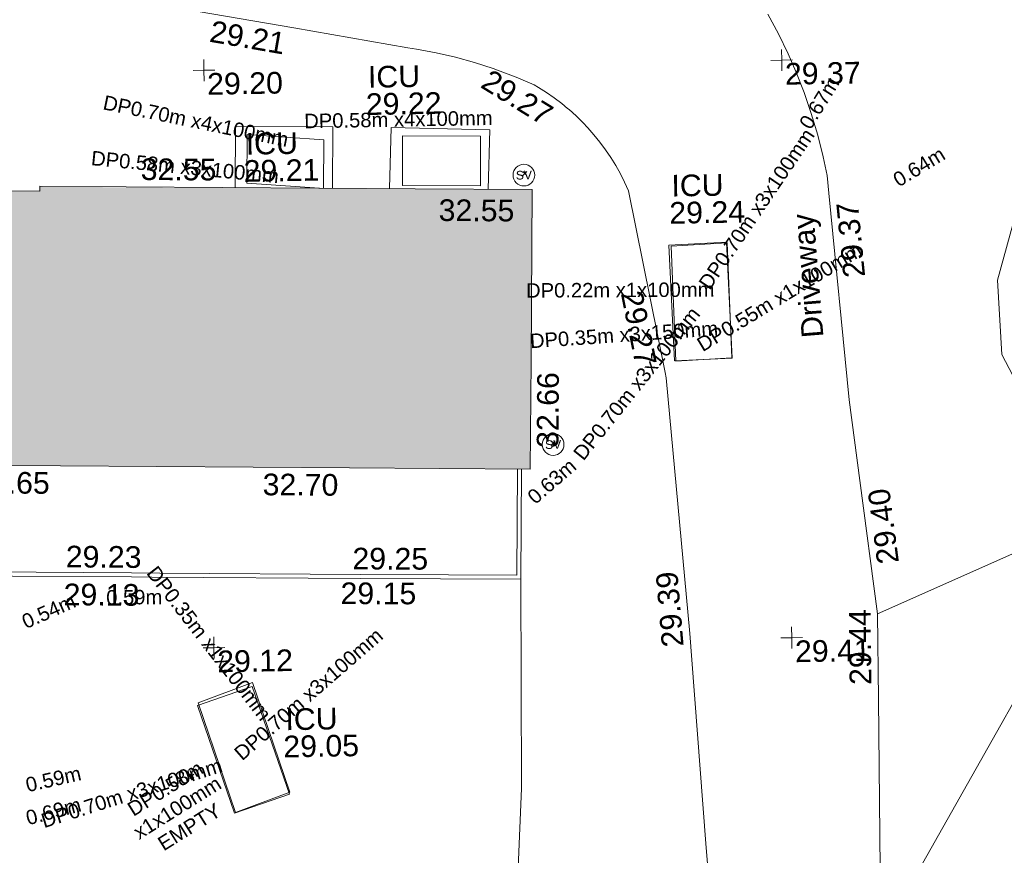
# Model space of a CAD drawing. Header units: millimetres. Extents: x -290717 to 520720, y -103372 to 287762.
# Tile 282 of 375: x 40926 to 57964, y 211790 to 226257. Entities that reach past the tile are written whole.
import ezdxf

# ---------------------------------------------------------------- set-up
doc = ezdxf.new("R2010")
doc.units = ezdxf.units.MM
doc.linetypes.add('IMPORT-UG_ELEC_QLB2 _2_', pattern=[2500, 1500, -300.0000000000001, 0, -50, 150, -300.0000000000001, 0, -200])
doc.linetypes.add('IMPORT-UG_ELEC_STREET LIGHTING_QLB2 _2_', pattern=[2700, 1500, -300.0000000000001, 0, -250, 150, -300.0000000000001, 0, -200])
for name, color, linetype, lineweight, true_color in [('00_TOPO_SERV_STOP_VALVE', 7, 'Continuous', 9, 0x666666), ('00_UAV_BUILDING_CANOPY', 7, 'Continuous', 9, 0xff7fff), ('00_UAV_FENCE', 7, 'Continuous', 9, 0x264c2f), ('00_UAV_KERB_BOTTOM', 1, 'Continuous', 9, 0xff0000), ('00_UAV_KERB_TOP', 7, 'Continuous', 9, 0xa500a5), ('00_UAV_LEVEL_SPOT', 7, 'Continuous', 9, 0x666666), ('00_UAV_SERV_IC', 5, 'Continuous', 9, 0x0000ff), ('01_DTM_CONTOUR_MNR', 7, 'Continuous', 9, 0xa5a552), ('12333-PUM-2D-U-0001-C01 - Rev2_REVIT IMPORT_dwg', 7, 'Continuous', 9, 0x767676), ('A_RHA_Line', 7, 'Continuous', 9, 0x00a600), ('PUM-ELECTRIC-MH', 1, 'Continuous', 9, 0xff0000), ('PUM-ELECTRIC-QLB2', 1, 'IMPORT-UG_ELEC_QLB2 _2_', 9, 0xff0000)]:
    doc.layers.add(name, color=color, linetype=linetype, lineweight=lineweight, true_color=true_color)
for name, color, linetype, lineweight in [('00_UAV_DRIVE_WAY', 7, 'Continuous', 9), ('A_RHA_Detail', 7, 'Continuous', 9), ('GEN-TEXT', 7, 'Continuous', 9)]:
    doc.layers.add(name, color=color, linetype=linetype, lineweight=lineweight)
doc.styles.add('Arial_1', font='arial.ttf', dxfattribs={"height": 250})
doc.styles.add('Swis721 Lt BT', font='swissl.ttf', dxfattribs={"height": 399.9999999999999})
doc.styles.add('Swis721 Lt BT_2', font='swissl.ttf', dxfattribs={"height": 375})

# ---------------------------------------------------------------- blocks, each defined once
blk = doc.blocks.new('12333-PUM-2D-U-0001-C01 - Rev2_REVIT IMPORT_dwg_MSL_Sluice_Valve_SYM-2077246-Site Location Plan Existing')
at = {"layer": '00_TOPO_SERV_STOP_VALVE', "color": 254, "true_color": 0xcccccc}
blk.add_circle((0, 0), 500.0000000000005, dxfattribs=at)
at = {"layer": '00_TOPO_SERV_STOP_VALVE', "insert": (0, 198.9876086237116), "char_height": 399.9999999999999, "width": 785.1100955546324, "attachment_point": 2, "line_spacing_factor": 1.005061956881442, "style": 'Swis721 Lt BT'}
blk.add_mtext('SV', dxfattribs=at)
blk = doc.blocks.new('12333-PUM-2D-U-0001-C01 - Rev2_REVIT IMPORT_dwg_UAV-2077255-Site Location Plan Existing')
at = {"layer": '00_UAV_LEVEL_SPOT', "color": 254, "true_color": 0xcccccc, "flags": 128}
for points in [[(500.0000000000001, 0), (0, 0), (0, 500.0000000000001)], [(0, -500.0000000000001), (0, 0), (-500.0000000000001, 0)]]:
    blk.add_lwpolyline(points, dxfattribs=at)
blk = doc.blocks.new('12333-PUM-2D-U-0001-C01 - Rev2_REVIT IMPORT_dwg_MGS62954_T2_Galway_ITM_3d_Rev1-2077680-Site Location Plan Existing')
at = {"layer": '00_UAV_DRIVE_WAY', "color": 254, "true_color": 0xcccccc, "flags": 128}
for points in [[(533959773.4454509, 725780801.78975), (533959950.872301, 725780456.8615865), (533960113.6994253, 725780104.8061182), (533960241.4415001, 725779797.8055001), (533960376.4153413, 725779434.1603608), (533960496.0429099, 725779065.1820824), (533960600.1143377, 725778691.5179778), (533960688.4470487, 725778313.8235812), (533960751.4414999, 725777987.8054999), (533960776.326701, 725777681.7805288), (533961067.4415001, 725774101.8055001), (533961227.3767204, 725772702.8492581), (533961491.9815001, 725770388.3465)], [(533958572.1762393, 725764655.6803505), (533958450.9815, 725766463.3464999), (533958263.9353285, 725769644.005468), (533958236.9815001, 725770102.3465002), (533957907.9815001, 725774538.3465), (533957891.4944401, 725774628.1267971), (533957311.4415, 725777786.8055), (533957246.3388451, 725777936.4280205), (533957175.0277551, 725778083.1930803), (533957097.6333345, 725778226.8432037), (533957014.2913591, 725778367.1263796), (533956925.1480389, 725778503.7965037), (533956830.3597618, 725778636.6138101), (533956730.0928186, 725778765.345292), (533956624.5231116, 725778889.7651107), (533956539.4415, 725778982.8054999), (533956424.9327384, 725779099.0509206), (533956305.6565673, 725779210.3992449), (533956282.4023709, 725779230.3524779), (533956181.8222377, 725779316.6551303), (533956053.6469973, 725779417.6321675), (533955921.355709, 725779513.1532091), (533955785.1804564, 725779603.0506779), (533955712.4414999, 725779647.8055), (533955400.0552436, 725779788.100402), (533955082.0680622, 725779915.1908628), (533955007.4415, 725779942.8054999), (533954683.3203305, 725780053.319301), (533954354.8556328, 725780150.1633766), (533954022.6236452, 725780233.1678298), (533953687.2072158, 725780302.187042), (533953534.4415, 725780328.8055), (533951567.1962237, 725780704.8217838), (533948501.4414999, 725781290.8055001)], [(533955330.7525, 725771096.3405), (533955276.7525, 725767471.3405001), (533955195.3712907, 725766100.7662112), (533954899.1599913, 725761112.1503652), (533954822.7525, 725759825.3405), (533954589.3468003, 725756125.8921217), (533954274.8053633, 725751140.4534205), (533954261.3237748, 725750926.7720876)]]:
    blk.add_lwpolyline(points, dxfattribs=at)
at = {"layer": '00_UAV_FENCE', "color": 254, "true_color": 0xcccccc, "flags": 128}
blk.add_lwpolyline([(533961436.1583527, 725758918.7373912), (533961376.9815001, 725761990.3465), (533961415.5717602, 725763910.6943082), (533961456.9815, 725765971.3465002), (533961480.2545977, 725768908.4114053), (533961491.9815001, 725770388.3465), (533964616.9815001, 725771712.3465002)], dxfattribs=at)
at = {"layer": '00_UAV_KERB_BOTTOM', "color": 254, "true_color": 0xcccccc, "flags": 128}
blk.add_lwpolyline([(533925973.4891821, 725773743.3761859), (533925950.474, 725771746.5789999), (533928951.995609, 725771664.1906244), (533929666.474, 725771644.5790001), (533933741.4739999, 725771581.579), (533933951.1305997, 725771577.0381701), (533936973.474, 725771511.579), (533938948.5476524, 725771464.7056233), (533940681.474, 725771423.579), (533943946.6291924, 725771360.5039533), (533944472.7525, 725771350.3405001), (533948593.7525001, 725771251.3405), (533948943.2946522, 725771242.590899), (533952548.7525, 725771152.3405002), (533953941.8408006, 725771124.298464), (533955330.7525, 725771096.3405), (533955376.4724351, 725773001.0502455)], dxfattribs=at)
at = {"layer": '00_UAV_KERB_TOP', "color": 254, "true_color": 0xcccccc, "flags": 128}
blk.add_lwpolyline([(533926043.4743261, 725773741.6838821), (533926021.2633807, 725771814.662277), (533929092.5538893, 725771730.3588239), (533929667.9754422, 725771714.5641525), (533933742.7729188, 725771651.5672835), (533934091.6925493, 725771644.0102371), (533936975.0622712, 725771581.5610167), (533939089.0618308, 725771531.3905848), (533940682.9804007, 725771493.5629597), (533944087.2160826, 725771427.8012081), (533944474.2690719, 725771420.3242633), (533948595.4689052, 725771321.3194625), (533949083.8657769, 725771309.0941048), (533952550.3327277, 725771222.3228714), (533954082.4073104, 725771191.4831241), (533955262.4459352, 725771167.729651), (533955306.4928899, 725773002.742414)], dxfattribs=at)
at = {"layer": '00_UAV_SERV_IC', "color": 254, "true_color": 0xcccccc, "flags": 128}
for points in [[(533950507.6651013, 725777959.9067687), (533950529.6204351, 725779016.2719756), (533952213.620435, 725778981.2719756), (533952191.5462639, 725777919.1890008)], [(533953176.9961631, 725777895.3599321), (533953220.4415001, 725778954.8055), (533954927.4415001, 725778884.8055001), (533954885.1728664, 725777854.0546764)]]:
    blk.add_lwpolyline(points, dxfattribs=at)
for points in [[(533958053.7525, 725774825.3405001), (533957990.7525001, 725776833.3405001), (533958989.2616755, 725776864.6682281), (533959052.2616753, 725774856.668228)], [(533950307.7525, 725767131.3405), (533949695.7525, 725769004.3405), (533950648.6370277, 725769315.6941204), (533951260.6370278, 725767442.6941203)]]:
    blk.add_lwpolyline(points, close=True, dxfattribs=at)
at = {"layer": '01_DTM_CONTOUR_MNR', "color": 254, "true_color": 0xcccccc, "flags": 128}
for points in [[(533954569.5238096, 725755862.7803379), (533955098.1968843, 725758175.460636), (533955134.6282374, 725758486.2752365), (533955083.2847178, 725759356.0875081), (533954906.8482813, 725759992.840527), (533954762.4953527, 725760691.6793579), (533954990.0965639, 725760823.49652), (533955895.8100893, 725760897.1165653), (533957311.1886017, 725762028.2725883), (533958056.4941707, 725763519.7692266), (533958570.0000001, 725764740), (533960790.510334, 725765147.136338), (533961450.0000001, 725765220.0000002), (533961907.2168579, 725765663.8897336), (533962193.6943605, 725766049.054235), (533965196.9243012, 725771161.356302)], [(533964760.0000001, 725772760), (533963722.7737356, 725774839.0812399), (533963666.5736473, 725776128.50023), (533964017.9697891, 725777315.6981568)]]:
    blk.add_lwpolyline(points, dxfattribs=at)
at = {"xscale": 0.375, "yscale": 0.375, "zscale": 0.375}
for name, p in [('12333-PUM-2D-U-0001-C01 - Rev2_REVIT IMPORT_dwg_UAV-2077255-Site Location Plan Existing', (533950000.0000001, 725780000)), ('12333-PUM-2D-U-0001-C01 - Rev2_REVIT IMPORT_dwg_UAV-2077255-Site Location Plan Existing', (533960000.0000001, 725780000)), ('12333-PUM-2D-U-0001-C01 - Rev2_REVIT IMPORT_dwg_MSL_Sluice_Valve_SYM-2077246-Site Location Plan Existing', (533955505.4415, 725778088.8055)), ('12333-PUM-2D-U-0001-C01 - Rev2_REVIT IMPORT_dwg_MSL_Sluice_Valve_SYM-2077246-Site Location Plan Existing', (533955929.4415, 725773415.8055001)), ('12333-PUM-2D-U-0001-C01 - Rev2_REVIT IMPORT_dwg_UAV-2077255-Site Location Plan Existing', (533950000.0000001, 725770000.0000001)), ('12333-PUM-2D-U-0001-C01 - Rev2_REVIT IMPORT_dwg_UAV-2077255-Site Location Plan Existing', (533960000.0000001, 725770000.0000001))]:
    blk.add_blockref(name, p, dxfattribs=at)
at = {"layer": '00_UAV_BUILDING_CANOPY', "color": 251, "true_color": 0x666666, "char_height": 375, "width": 1495.902363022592, "attachment_point": 1, "line_spacing_factor": 1.005061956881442, "style": 'Swis721 Lt BT_2'}
for s, insert, rotation in [('32.55', (533948881.8186161, 725778494.5955763), 358.6148062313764), ('32.55', (533954023.8016968, 725777695.5731893), 358.6148062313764), ('32.66', (533955644.9108062, 725773363.9697345), 88.61480622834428), ('32.65', (533945902.598413, 725773120.701304), 358.6148062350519), ('32.70', (533950896.081432, 725773000.4636874), 358.6148062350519)]:
    blk.add_mtext(s, dxfattribs=dict(at, insert=insert, rotation=rotation))
at = {"layer": '00_UAV_DRIVE_WAY', "color": 251, "true_color": 0x666666, "char_height": 375, "attachment_point": 1, "line_spacing_factor": 1.005061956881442, "style": 'Swis721 Lt BT_2'}
for s, insert, width, rotation in [('29.21', (533950160.1935015, 725780862.8881948), 1495.902363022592, 349.1790884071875), ('29.27', (533954964.5804455, 725779947.1242582), 1495.902363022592, 327.29520283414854), ('29.37', (533961006.1285889, 725776199.3475611), 1495.902363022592, 94.6489233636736), ('Driveway', (533960265.8072515, 725775172.3669817), 2436.183848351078, 93.61791384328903), ('29.27', (533957514.1540573, 725776080.032664), 1495.902363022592, 280.4057366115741), ('29.40', (533961505.6257358, 725771227.7078593), 1495.902363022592, 96.52200534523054), ('29.39', (533957753.077503, 725769860.2845627), 1495.902363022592, 93.83931357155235)]:
    blk.add_mtext(s, dxfattribs=dict(at, insert=insert, width=width, rotation=rotation))
at = {"layer": '00_UAV_FENCE', "color": 251, "true_color": 0x666666, "insert": (533960987.021457, 725769162.3275988), "char_height": 375, "width": 1495.902363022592, "attachment_point": 1, "rotation": 89.54600173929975, "line_spacing_factor": 1.005061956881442, "style": 'Swis721 Lt BT_2'}
blk.add_mtext('29.44', dxfattribs=at)
at = {"layer": '00_UAV_KERB_BOTTOM', "color": 251, "true_color": 0x666666, "char_height": 375, "width": 1495.902363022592, "attachment_point": 1, "line_spacing_factor": 1.005061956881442, "style": 'Swis721 Lt BT_2'}
for s, insert, rotation in [('29.13', (533947419.9661061, 725771156.8460398), 358.5660940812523), ('29.15', (533952209.7684779, 725771092.5371661), 358.8468258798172)]:
    blk.add_mtext(s, dxfattribs=dict(at, insert=insert, rotation=rotation))
at = {"layer": '00_UAV_KERB_TOP', "color": 251, "true_color": 0x666666, "char_height": 375, "width": 1495.902363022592, "attachment_point": 1, "line_spacing_factor": 1.005061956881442, "style": 'Swis721 Lt BT_2'}
for s, insert, rotation in [('29.23', (533947468.144823, 725771811.4649945), 358.56609408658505), ('29.25', (533952426.2126679, 725771689.2137547), 358.8468258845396)]:
    blk.add_mtext(s, dxfattribs=dict(at, insert=insert, rotation=rotation))
at = {"layer": '00_UAV_LEVEL_SPOT', "char_height": 375, "width": 1495.902363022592, "attachment_point": 1, "line_spacing_factor": 1.005061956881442, "style": 'Swis721 Lt BT_2'}
for s, insert in [('29.20', (533950051.8765643, 725779949.1441548)), ('29.37', (533960051.8765643, 725779949.1441548)), ('29.12', (533950051.8765643, 725769949.1441547)), ('29.41', (533960051.8765643, 725769949.1441547))]:
    blk.add_mtext(s, dxfattribs=dict(at, insert=insert))
at = {"layer": '00_UAV_SERV_IC', "color": 251, "true_color": 0x666666, "char_height": 375, "attachment_point": 1, "line_spacing_factor": 1.005061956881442, "style": 'Swis721 Lt BT_2'}
for s, insert, width in [('ICU', (533952836.0977921, 725780021.0203906), 1021.012723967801), ('29.22', (533952791.2696416, 725779550.6413897), 1495.902363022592), ('ICU', (533950701.9553193, 725778900.3501855), 1021.012723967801), ('29.21', (533950657.1271687, 725778429.9711846), 1495.902363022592), ('ICU', (533958054.1215312, 725778047.0195984), 1021.012723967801), ('29.24', (533958009.2933807, 725777576.6405976), 1495.902363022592), ('ICU', (533951214.679415, 725768925.8734722), 1021.012723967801), ('29.05', (533951169.8512645, 725768455.4944713), 1495.902363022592)]:
    blk.add_mtext(s, dxfattribs=dict(at, insert=insert, width=width))
blk = doc.blocks.new('12333-PUM-2D-U-0001-C01 - Rev2_REVIT IMPORT_dwg-1620468-Site Location Plan Existing')
at = {"layer": 'GEN-TEXT', "color": 253, "true_color": 0xaaaaaa}
for p, q in [((314407.9948138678, 162225.2884822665), (314478.7054919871, 162295.9991603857)), ((314478.7054919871, 162225.2884822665), (314407.9948138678, 162295.9991603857)), ((314817.9948137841, 157553.288482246), (314888.7054919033, 157623.9991603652)), ((314888.7054919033, 157553.288482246), (314817.9948137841, 157623.9991603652)), ((308462.9948138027, 151892.2884822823), (308533.7054919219, 151962.9991604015)), ((308533.7054919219, 151892.2884822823), (308462.9948138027, 151962.9991604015))]:
    blk.add_line(p, q, dxfattribs=at)
at = {"layer": 'PUM-ELECTRIC-MH', "color": 21, "true_color": 0xffaaaa, "flags": 128}
blk.add_lwpolyline([(310952.4652899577, 162068.6880108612), (310976.3501528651, 162907.6438213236), (309652.3501528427, 163020.6438213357), (309628.350152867, 162177.6438212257), (310886.1869466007, 162070.290681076)], dxfattribs=at)
for points in [[(312337.3501528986, 162949.6438213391), (312320.3501529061, 162091.6438213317), (313671.3501529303, 162063.6438212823), (313688.3501528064, 162921.6438211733)], [(316953.3501529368, 160956.6438213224), (317923.3501529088, 161001.6438213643), (317967.3501529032, 159009.6438212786), (316997.3501529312, 158964.6438211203)], [(308629.3501529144, 153197.6438213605), (309578.3501529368, 153533.6438213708), (310189.3501528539, 151625.6438213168), (309240.3501528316, 151289.6438211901)]]:
    blk.add_lwpolyline(points, close=True, dxfattribs=at)
blk.add_blockref('12333-PUM-2D-U-0001-C01 - Rev2_REVIT IMPORT_dwg_MGS62954_T2_Galway_ITM_3d_Rev1-2077680-Site Location Plan Existing', (-533641079.6498471, -725615854.3561786))
at = {"layer": 'PUM-ELECTRIC-QLB2', "char_height": 250, "attachment_point": 2, "line_spacing_factor": 0.9417779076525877, "style": 'Arial_1'}
for s, insert, width, rotation in [('0.67m', (319451.4190046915, 163460.7247262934), 1160.025439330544, 57.207749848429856), ('DP0.70m x4x100mm', (308793.3653233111, 163391.2026390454), 3893.2779916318, 347.4024949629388), ('DP0.70m x3x100mm', (318338.5165977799, 161650.3898971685), 3893.2779916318, 54.86470334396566), ('DP0.58m x3x100mm', (308579.2641726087, 162600.8235912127), 3893.2779916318, 353.44058464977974), ('0.64m', (321201.2778880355, 162366.5570157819), 1160.025439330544, 30.273952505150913), ('DP0.55m x1x100mm', (318747.3221039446, 160151.1113930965), 3893.2779916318, 30.273952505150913), ('DP0.22m x1x100mm', (316059.5286296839, 160341.3791258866), 3893.2779916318, 359.2884217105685), ('DP0.70m x3x100mm', (316216.5485582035, 158672.2790329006), 3893.2779916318, 50.34326986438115), ('DP0.35m x3x150mm', (316102.5630368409, 159566.7095255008), 3893.2779916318, 2.91714674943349), ('0.63m', (314734.7151813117, 157021.849229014), 1160.025439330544, 39.982271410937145), ('DP0.35m x1x100mm', (308938.1116389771, 154298.5791168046), 3893.2779916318, 306.69539938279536), ('0.54m', (306022.9590895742, 154943.3465218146), 1160.025439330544, 22.86858017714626), ('0.59m', (307557.2330984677, 155170.3288057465), 1160.025439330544, 359.4849065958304), ('DP0.70m x3x100mm', (310461.3730624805, 153409.8236195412), 3893.2779916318, 39.982271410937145), ('DP0.70m x3x100mm', (307417.3461985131, 151776.3739532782), 3893.2779916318, 16.50687851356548), ('0.59m', (306076.35233955, 152044.1212514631), 1160.025439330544, 11.69111938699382), ('DP0.58m\\Px1x100mm\\PEMPTY', (307969.4301308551, 151831.548044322), 2038.461589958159, 31.07682953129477), ('0.69m', (306063.11866181, 151486.8500490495), 1160.025439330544, 13.767881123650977)]:
    blk.add_mtext(s, dxfattribs=dict(at, insert=insert, width=width, rotation=rotation))
at = {"layer": 'PUM-ELECTRIC-QLB2', "insert": (312271.0138352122, 163360.3901765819), "char_height": 250, "width": 3893.2779916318, "attachment_point": 2, "line_spacing_factor": 0.9417779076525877, "style": 'Arial_1'}
blk.add_mtext('DP0.58m x4x100mm', dxfattribs=at)

msp = doc.modelspace()

# ---------------------------------------------------------------- hatches: boundary and pattern name
at = {"layer": 'A_RHA_Detail', "true_color": 0xc0c0c0}
h = msp.add_hatch(color=9, dxfattribs=at)
h.paths.add_polyline_path([(-80880.60083898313, -68502.79057078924), (-80400.86592458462, -68483.4150911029), (-80400.86592458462, -62984.64684182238), (-24474.85765180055, -63009.32043784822), (-24456.14471274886, -50840.30023854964), (-36622.55041054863, -50831.65104346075), (-36622.5504104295, -44228.57792609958), (-50959.05265825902, -44213.68205212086), (-50959.05265825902, -42573.78171509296), (-54563.93258049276, -42571.21897729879), (-54565.69773355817, -45054.17447471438), (-92408.82109324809, -45027.27149617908), (-92411.78875845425, -49201.74309219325), (-100061.9988811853, -49201.74309219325), (-100052.221444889, -64852.82557835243), (-86120.90825231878, -64852.82557835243), (-86092.16626519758, -62957.90041523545), (-84861.10047611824, -62957.90041520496), (-84854.79054275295, -68240.10973718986), (-80870.60226895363, -68240.10973718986)])
h.paths.add_polyline_path([(-137238.9269955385, -68461.93840922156), (-132719.7426408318, -68433.06336920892), (-132847.0731201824, -62850.0428228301), (-130454.6837966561, -62916.63108081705), (-130498.2830220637, -61355.8539363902), (-117581.136331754, -61423.42893434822), (-117492.3908565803, -49183.91309186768), (-125136.5200282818, -49178.47881939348), (-125133.5727033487, -45032.61887132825), (-163007.1824077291, -45005.69421944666), (-163007.1824077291, -44090.29634113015), (-163123.8521375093, -44090.21339942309), (-163122.6389897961, -42383.751842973), (-166563.8543420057, -42383.75184295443), (-166565.0349082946, -44044.3982420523), (-193158.4656786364, -44025.49275802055), (-193195.152889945, -62863.6565097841), (-137269.7106414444, -62916.63108078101), (-137254.3708868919, -65679.90523788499)])
h.paths.add_polyline_path([(120310.9497607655, -32334.2823016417), (120312.4652266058, -31610.73011961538), (133451.2244789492, -31638.24899384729), (133469.2230092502, -19717.98315777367), (121295.7536929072, -19692.48606427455), (121319.8434528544, -8190.941560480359), (112277.0825929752, -8172.001674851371), (112263.1769726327, -14811.12345451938), (78285.85310969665, -14739.95861435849), (78292.82277619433, -8167.077575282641), (76545.55099677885, -8163.40371230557), (69355.76844230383, -8152.931592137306), (69353.66597202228, -9156.746357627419), (68372.60878942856, -9154.691552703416), (68372.60878942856, -13705.52853212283), (69333.72334743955, -13707.54156767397), (69325.07112544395, -16249.53369225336), (66623.4489111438, -16249.53369225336), (66619.79243932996, -17995.29925522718), (65989.07757491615, -17995.29925522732), (65985.44262769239, -19730.78799479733), (57152.23993372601, -19712.28702423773), (57127.42535098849, -31559.89461998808), (70277.87165423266, -31587.43801817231), (70277.87165428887, -32271.74147154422), (78263.96947906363, -32285.12944888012), (78266.62669288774, -31019.79372153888), (112335.8856506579, -31091.15111856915), (112335.8856506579, -32317.57330550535), (119781.4233959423, -32333.17321910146)])
h.paths.add_polyline_path([(7503.71740934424, -1791.43926322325), (15482.43097389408, -674.0213230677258), (15484.0826184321, 148.1327206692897), (56188.28042539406, 205.5276654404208), (56155.8432600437, 14338.31663138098), (18016.62665932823, 14236.4814953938), (17967.9025208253, 34313.18372075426), (21727.10644861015, 34324.06926249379), (21708.9097307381, 40608.10218319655), (18009.66447156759, 40608.10218325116), (17995.54603703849, 45483.75063445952), (9770.084212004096, 45420.63294734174), (3966.216019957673, 45443.14492469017), (3984.771235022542, 14176.56786831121), (1023.062455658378, 14176.56786840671), (-276.5134647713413, 14190.52623465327), (-231.6790044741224, 5976.811441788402), (-226.4491536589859, 193.7444677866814), (1220.250839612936, 179.5999159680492), (7477.609307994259, 143.2867556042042), (7488.638446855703, -674.0213230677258)])
h.paths.add_polyline_path([(77755.59663317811, 53.47451145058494), (77729.51881611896, 1699.844979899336), (94464.47132486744, 1659.976083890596), (94606.37913471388, 17991.39023626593), (88810.41901146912, 18015.03260816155), (88799.89418497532, 14436.74271609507), (69413.88950349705, 14457.87738898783), (69377.35724448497, 99.62816357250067), (70760.85642036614, 92.0068082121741)])
h.paths.add_polyline_path([(61252.12079698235, 46453.95617369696), (105774.7348988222, 46472.68783510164), (105768.2642197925, 61852.61234310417), (92285.13876306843, 61852.61234310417), (92308.59670397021, 65784.30757142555), (96107.46680002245, 65767.6044524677), (96059.6808111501, 75209.20847378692), (101084.8427276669, 75071.88872768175), (104988.0046543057, 74765.36560410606), (108403.6894220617, 74363.84089439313), (112009.2703903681, 73787.25420864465), (115645.3524814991, 73049.69667210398), (116890.8108050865, 72761.69136255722), (120208.9929832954, 71893.18353872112), (120865.241739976, 71703.68487155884), (124135.6329505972, 70669.67317909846), (127435.6253142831, 69480.50055823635), (127820.4368655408, 69394.93141813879), (128274.3081769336, 69331.69585757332), (128731.879114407, 69306.66104520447), (129189.9401456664, 69320.00258265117), (129645.2782985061, 69371.62688830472), (130094.6997111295, 69461.17185607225), (130535.0520071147, 69588.00939078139), (130963.2464342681, 69751.2498188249), (131376.279516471, 69949.74812593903), (131771.254123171, 70182.11198906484), (132162.5575600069, 70460.54046602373), (132496.0921582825, 70741.69081117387), (132820.8713676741, 71064.98072578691), (133117.4593294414, 71414.31364276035), (133383.77568926, 71787.23923958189), (133616.5473239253, 72178.53728446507), (133817.1647262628, 72590.54524901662), (133982.6025969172, 73017.89547517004), (134111.7005086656, 73457.59040804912), (134203.5529320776, 73906.545904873), (134257.5155882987, 74361.61286220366), (134272.5462649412, 74819.59931534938), (134250.5259874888, 75277.29281749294), (134189.6227572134, 75731.48297750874), (134090.9274700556, 76178.98397761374), (133955.1324028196, 76616.65691996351), (133783.1900598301, 77041.4318434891), (133576.3064937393, 77450.3292564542), (133335.9328436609, 77840.48103831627), (133063.7551572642, 78209.15055536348), (132761.6825665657, 78553.75185442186), (132431.8338935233, 78871.86780505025), (132076.5227904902, 79161.26705200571), (131698.2415079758, 79419.91966864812), (131299.6434187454, 79646.01139199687), (131093.5942456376, 79746.34209763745), (132146.0467355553, 83110.22226149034), (122787.763295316, 86282.54285521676), (121604.3555410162, 82800.35918872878), (117095.9864226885, 83870.84033788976), (116841.9598400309, 83526.35449576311), (116120.5435466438, 91221.9361197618), (110237.7341284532, 91274.27491024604), (110194.3680786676, 90435.39030217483), (104988.0046543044, 90486.49901569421), (104973.2761846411, 94309.82427956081), (103746.1314668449, 94309.82427962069), (103839.9937121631, 122852.1474272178), (96365.09202303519, 122931.9599471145), (96350.3400238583, 123952.416858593), (104555.5505249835, 123902.1925258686), (104607.3234457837, 120248.5396157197), (125502.5015002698, 120134.193340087), (125662.0200253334, 137657.3796883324), (114479.5865733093, 137699.2256881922), (114382.3062641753, 129149.9458158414), (104644.1590035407, 129187.997507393), (104577.9931702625, 126217.3903165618), (101184.4926405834, 126159.1566967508), (101264.6166812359, 135959.2655565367), (89967.23177303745, 135988.8856164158), (89927.63362986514, 125823.6463181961), (93630.53562299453, 125840.7948842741), (93580.6568888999, 122931.9599471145), (88697.38835373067, 122904.7310127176), (88679.38989541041, 95739.0914377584), (86378.25848993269, 95739.0914377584), (86378.18187189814, 96178.10083375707), (83279.5074328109, 96200.92083330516), (83273.62493422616, 95735.74732136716), (70169.67509616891, 95733.22421950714), (70166.2684274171, 96272.07409350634), (66674.99731291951, 96257.14073659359), (66654.74538556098, 95755.71092140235), (65784.77231076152, 95755.71092140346), (65887.65094981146, 117470.6305650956), (53473.34271625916, 117487.9046429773), (53434.44066306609, 98570.4634906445), (40649.41626913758, 98570.46349066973), (40610.16711556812, 94406.01479082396), (38853.82372865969, 94410.36303444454), (38848.65589191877, 89463.65332732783), (40612.46601909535, 89518.45976927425), (40665.38257359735, 86257.73741131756), (38372.19584673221, 86305.7230928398), (38369.79373532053, 76901.0507917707), (50937.95125076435, 76944.40198877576), (50922.88567283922, 74598.78180893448), (56484.90611318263, 74588.85093774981), (56484.9061131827, 75194.85181998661), (92465.40372273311, 75233.02581663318), (92645.92783659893, 71766.64845097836), (89810.5550181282, 69362.83965827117), (85313.16173971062, 69360.94750424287), (85313.16173971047, 66907.40508090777), (75210.14498260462, 66903.15451592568), (75210.14498260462, 63815.70944554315), (70819.40014306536, 63815.70999204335), (70819.21601502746, 64253.35708063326), (69456.8341568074, 64253.35708063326), (69455.71957374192, 66901.99623168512), (61303.3285675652, 66898.56680686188), (61304.56054652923, 63970.32021231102), (70500.41048205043, 63970.32021223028), (70500.40885431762, 61852.59006210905), (61245.64388480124, 61848.69637492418), (61252.12079698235, 46455.07044720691)])
h.paths.add_polyline_path([(-17153.16561239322, 48569.32684293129), (-17153.16561227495, 60770.38083690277), (-29362.88357762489, 60774.7042869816), (-29362.88357762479, 67399.20394583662), (-43507.25361058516, 67405.01911302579), (-43488.53133082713, 69093.07334179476), (-45766.41866234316, 69109.32868391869), (-45794.34620035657, 67405.01911302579), (-47272.11273197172, 67404.21245453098), (-47272.44887636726, 66454.91798912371), (-86004.56386335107, 66468.6329952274), (-86006.66970790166, 60521.58362724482), (-92662.8772251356, 60521.58362724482), (-92666.53762789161, 50184.35611936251), (-79752.016597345, 50179.78302554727), (-79752.016597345, 48591.49323813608), (-17157.71631240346, 48569.32845421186)])
h.paths.add_polyline_path([(-201056.4185879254, 48628.75479108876), (-138377.9751621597, 48634.64535782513), (-138377.9751621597, 50133.28202330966), (-125467.710581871, 50134.49533928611), (-125468.6909603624, 60566.19036866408), (-132186.8595615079, 60565.86652591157), (-132187.4203588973, 66533.01978768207), (-170643.3098734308, 66805.61809689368), (-170643.3098732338, 67738.78475851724), (-200340.0100486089, 67488.93693767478), (-200348.7175167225, 60827.7802510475), (-201057.5650552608, 60827.71357562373), (-201056.6510294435, 51102.0431337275)])
h.paths.add_polyline_path([(-240051.5126725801, 54769.1949116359), (-239444.4902595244, 54811.10754483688), (-239186.5396225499, 54841.92927608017), (-238764.8191578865, 54940.98166103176), (-238382.4735933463, 55122.46891391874), (-237990.3402229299, 55354.87497237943), (-237269.2031026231, 55936.21514997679), (-237030.2712443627, 56228.66101920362), (-236793.0039600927, 56569.31473977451), (-236554.5880579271, 57004.26389721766), (-236432.7219585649, 57267.46508911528), (-236300.0815274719, 57753.26239002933), (-236250.7285154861, 58017.17885687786), (-236235.6490610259, 58516.21786795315), (-236233.2538430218, 58987.85640057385), (-236213.702979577, 59823.48083772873), (-236363.8287856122, 59820.8603820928), (-236634.0279869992, 60698.06075831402), (-236391.9547756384, 61432.1972634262), (-236225.4740089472, 61435.10319604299), (-236201.6036570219, 62637.68779599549), (-232563.5271750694, 62639.28734435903), (-232563.5271750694, 63049.03842407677), (-232732.1945866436, 63049.15302221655), (-232860.1521278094, 63457.9589027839), (-232731.6068089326, 63914.24862701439), (-232560.8209657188, 63914.24862701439), (-232521.9864006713, 70597.99604498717), (-240628.6947850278, 70598.85496274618), (-240629.7923196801, 72350.98321581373), (-246412.6011213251, 72347.36085937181), (-246412.6011213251, 70616.45923939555), (-254449.5805725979, 70618.60952619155), (-254454.637144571, 70754.06491724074), (-254469.7140363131, 73191.6627625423), (-263883.2532625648, 73267.83063692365), (-263902.4181505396, 68260.74348557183), (-263714.8217520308, 68259.82096576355), (-263552.9672900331, 67819.6543439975), (-263719.0883117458, 67392.20684197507), (-263913.629869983, 67392.20684288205), (-263956.7001914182, 58633.76423459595), (-260181.1963171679, 58611.22607638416), (-260192.3146984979, 56354.25111578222), (-257184.684388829, 56339.46086010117), (-257213.4419958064, 57092.93866025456), (-257338.5163846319, 57093.27331227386), (-257471.0109295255, 57531.7457231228), (-257338.5163845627, 58062.22513700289), (-257203.4956297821, 58064.06881293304), (-257173.5751889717, 58598.54056827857), (-256478.2273617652, 58575.27357918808), (-256478.2273617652, 58788.51859477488), (-256013.0091299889, 58911.92701537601), (-255397.0786589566, 58780.99767608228), (-255397.0786664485, 58595.98242230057), (-243809.8853614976, 58585.92793205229), (-243805.3570672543, 58352.04527760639), (-243740.9394682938, 57884.52572396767), (-243619.083060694, 57421.84877501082), (-243424.3877541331, 56943.65915328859), (-243247.1437899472, 56608.24157716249), (-243003.0710577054, 56249.99021479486), (-242732.2093200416, 55932.75703086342), (-242371.7230179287, 55603.12658814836), (-242141.2551255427, 55424.88676771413), (-241804.9643038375, 55216.88439829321), (-241529.464082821, 55077.02869058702), (-241100.6275144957, 54917.18295005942), (-240836.2134980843, 54840.82833179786), (-240453.4486196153, 54788.6078413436), (-240203.3756532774, 54776.52967577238)])
h.paths.add_polyline_path([(40276.69022620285, 59895.3641775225), (40328.62676026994, 69196.9439153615), (36588.99968782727, 69217.82459101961), (36619.46637569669, 74674.25962431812), (32264.36460075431, 74687.02318924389), (32233.48293864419, 69156.26826309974), (11916.69390488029, 69269.70959690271), (11966.66200108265, 78218.75165977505), (29087.50901742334, 78123.15526811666), (29143.44567202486, 88141.13700481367), (15719.34879623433, 88216.09212957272), (15732.60379610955, 90589.99788900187), (4594.294101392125, 90652.19003492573), (4525.129359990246, 78265.12250452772), (10096.76365550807, 78234.01258734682), (10077.43887221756, 74773.03821913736), (4547.641142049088, 74803.91453678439), (4465.579974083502, 60107.16002351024), (19125.89094757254, 60025.30234268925), (19139.86249371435, 62527.53804648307), (31738.59196305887, 62457.19146407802), (31724.55430855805, 59943.11609818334), (38369.79364222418, 59906.01157297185)])
h.paths.add_polyline_path([(-246083.0241259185, 72334.29150213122), (-246083.0594797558, 72334.30275087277), (-246208.2905500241, 72334.29150213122)])
h.paths.add_polyline_path([(-114575.3004830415, 112178.0758696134), (-114575.3246436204, 112178.0758696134), (-114707.2752166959, 115801.5811617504)])
h.paths.add_polyline_path([(-154699.9178766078, 101760.4080976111), (-114382.0503338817, 101776.0542915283), (-114382.0503338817, 106926.936016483), (-113755.641395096, 106927.1791078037), (-113757.5507412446, 111847.2721532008), (-114431.6837526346, 111847.2721532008), (-114431.8098651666, 112178.075869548), (-114575.3004830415, 112178.0758696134), (-114578.9984943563, 121707.2390834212), (-123056.9849702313, 121707.2390834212), (-123068.8201032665, 156452.7036899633), (-119381.2340625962, 156454.1347343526), (-119381.2340625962, 160165.8603541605), (-115501.031452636, 160167.3661472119), (-115503.3750945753, 166206.5793118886), (-132411.7987151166, 166599.6604729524), (-132411.8243306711, 166665.6603411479), (-135275.0124468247, 166664.5489553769), (-135275.0124468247, 166628.1883102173), (-135911.3205077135, 166628.1944503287), (-135911.3479256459, 166352.1604668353), (-152521.1633846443, 166345.7145607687), (-152518.3680955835, 159142.6836790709), (-150699.3133726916, 159117.9265656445), (-150755.6690356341, 122560.6912032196), (-151059.2005266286, 122560.6912032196), (-151061.0981347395, 121302.4374931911), (-154138.3148337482, 121372.6012653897), (-154138.3148337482, 121865.183451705), (-154704.3888425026, 121867.2611370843), (-154688.5451973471, 119352.3937021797), (-154745.5933227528, 119352.3715636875), (-154745.5763474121, 118722.1532660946), (-160794.1544526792, 118748.744283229), (-160794.1544527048, 119410.5425977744), (-163852.1622693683, 119422.408321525), (-163855.0715294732, 118762.2003111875), (-167568.6765459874, 118778.5256058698), (-166634.6619849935, 124395.1277019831), (-166843.6206842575, 124471.2090400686), (-167568.6765459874, 124707.6250904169), (-168028.2173235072, 124841.3808643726), (-168630.5006276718, 124991.3056740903), (-169238.2056070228, 125117.4693074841), (-169850.3952285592, 125219.6772877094), (-170466.1255403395, 125297.7720169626), (-171089.1102599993, 125351.8553033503), (-171704.4065937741, 125381.1774254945), (-172325.0479971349, 125386.3595015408), (-172782.2248668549, 125374.5832363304), (-173401.7764236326, 125337.4554476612), (-174019.3926983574, 125276.0328036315), (-174634.1213722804, 125190.4100127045), (-175245.0145766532, 125080.7190996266), (-176047.1958093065, 124895.7675261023), (-176665.4852587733, 124724.7228134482), (-177045.3001228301, 124609.1129151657), (-177631.5127793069, 124405.2077276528), (-176665.4852586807, 118818.5158793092), (-177558.9402083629, 118822.4435769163), (-177662.2853368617, 125263.4341236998), (-176365.3912352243, 126542.9270807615), (-159462.2970490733, 126319.9103917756), (-157057.7396790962, 128609.0850976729), (-157060.6673204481, 136153.1661957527), (-158638.8016610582, 137740.2441626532), (-159352.3735831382, 137740.2441626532), (-161634.4140635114, 140201.1078539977), (-168727.9404946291, 140256.8191147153), (-171035.0401162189, 137942.884730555), (-174184.1459014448, 137942.884730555), (-176460.1168228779, 140292.2858551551), (-177341.68569345, 140292.285855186), (-177341.7114445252, 140358.4281613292), (-183428.5803825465, 140356.0660244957), (-185921.6385984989, 137917.4639097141), (-185921.6385985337, 131757.309115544), (-186906.8767412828, 131756.9267734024), (-187725.3914540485, 130809.9989183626), (-187724.0588902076, 127376.1828149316), (-186481.0281350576, 126304.557648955), (-186479.4846755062, 122327.2959175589), (-185176.2828158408, 121059.4673825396), (-180304.1129154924, 121059.4673825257), (-180304.1136492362, 118802.0484409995), (-193555.3706955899, 118802.0484409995), (-193555.3686998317, 133117.8341649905), (-192593.6442938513, 133118.2073819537), (-192593.6442938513, 134200.8158367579), (-192224.6284783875, 134200.9592041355), (-192225.5653014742, 136615.0101267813), (-192595.0012461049, 136615.0101267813), (-192595.4357332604, 137734.4745166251), (-193589.2709668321, 137734.4746851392), (-193589.2685988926, 147474.5705834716), (-193163.2062206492, 147492.8644728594), (-192606.8095195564, 147551.4951472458), (-192359.9383250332, 147589.5931622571), (-192199.8207947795, 147616.5827293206), (-191882.7548926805, 147682.9245600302), (-191568.5380071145, 147761.6632019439), (-191020.2573150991, 147932.4221712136), (-190950.5841382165, 147955.8263236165), (-190647.7999969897, 148070.951423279), (-190349.769078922, 148197.8750093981), (-190056.9509284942, 148336.4013817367), (-189769.7970512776, 148486.316942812), (-189375.4954991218, 148717.2624196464), (-189132.9060261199, 148873.2749095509), (-188867.5421091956, 149059.0543930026), (-188609.6764469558, 149255.1087866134), (-188354.9814056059, 149465.3525772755), (-188079.6339208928, 149713.8792482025), (-187884.9836199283, 149901.8220103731), (-187538.2510284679, 150274.4802367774), (-187446.2998447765, 150378.396083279), (-187241.3270201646, 150629.2310214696), (-187046.3599558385, 150887.9197697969), (-186861.699277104, 151154.0634500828), (-186546.1373636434, 151669.8298752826), (-186524.4196769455, 151707.063245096), (-163675.289831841, 151669.8298752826), (-163687.5843044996, 148134.0767945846), (-157303.6541541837, 148136.4921063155), (-157303.6541541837, 155759.9150161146), (-157557.4317586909, 155765.0384228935), (-157555.9168973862, 166678.0466575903), (-187009.2021991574, 166699.7464767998), (-187013.0952111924, 162054.4009359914), (-188707.1775469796, 162044.5925187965), (-188705.9961893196, 155021.5333641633), (-188737.9999316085, 154650.5326603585), (-188799.0133970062, 154283.1866125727), (-188857.2045401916, 154035.4341107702), (-188966.1106131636, 153679.3368924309), (-189102.6200311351, 153332.8820747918), (-189265.8911677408, 152998.2056672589), (-189454.9174010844, 152677.3710606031), (-189645.2484685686, 152421.322012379), (-189916.9563410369, 152104.2450531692), (-190212.7041973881, 151809.4634871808), (-190530.6686598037, 151538.7947475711), (-190868.889367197, 151293.9075915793), (-191225.2810786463, 151076.3118324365), (-191597.6465194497, 150887.3490190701), (-192092.8415776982, 150682.5621956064), (-192485.2937347, 150569.6612301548), (-192903.8930807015, 150482.2408890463), (-193187.215491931, 150440.8868273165), (-193594.1866364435, 150407.1257787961), (-193594.5953882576, 151459.989522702), (-205369.2399268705, 151455.4201248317), (-205354.452352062, 113350.0822379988), (-207187.1580384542, 113349.3709450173), (-207184.3024929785, 105991.0636522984), (-205312.8709512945, 105991.0636522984), (-205311.2365670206, 101769.6553082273), (-175488.645120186, 101781.2285901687), (-175488.645120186, 110889.6985621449), (-154703.462766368, 110897.5679794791), (-154700.5193329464, 103310.2697088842)])
h.paths.add_polyline_path([(193735.9435692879, 113047.8274775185), (208865.0938716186, 114991.026643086), (208976.1154122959, 114126.6471161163), (216447.8967330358, 115086.3281915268), (216038.7305308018, 118271.970241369), (232648.5073383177, 120405.3421627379), (233425.9936153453, 114352.0734369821), (240632.2017567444, 115277.6440986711), (239854.8412683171, 121329.9334728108), (256406.8682407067, 123455.8879629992), (257091.7572256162, 118089.1198988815), (264572.287122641, 119040.8180953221), (261877.8350554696, 138524.7609215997), (259178.7147038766, 138221.6086023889), (259197.3483654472, 137439.0084132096), (254686.1480587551, 136897.0007613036), (255412.6810205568, 131314.8303174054), (240852.7447965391, 129522.4514055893), (239771.0426540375, 137918.8519126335), (240649.582243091, 138010.1984551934), (240062.3063116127, 142776.6750342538), (239165.7694641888, 142685.0143484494), (237630.9646614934, 151018.3171733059), (266172.8791088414, 154560.7889781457), (271297.187694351, 142612.4006970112), (276531.7397502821, 144861.0987145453), (274941.5029779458, 148527.903728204), (302074.530765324, 160134.9084326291), (300215.9323773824, 164320.1841173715), (301528.161327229, 164907.0997990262), (300405.1237791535, 167477.8916353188), (299016.6944531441, 166945.7181825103), (295626.7488506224, 174518.7544287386), (294333.0289184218, 177537.1551681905), (287288.847594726, 174518.7544287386), (289427.6893504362, 169661.0163464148), (272956.7816584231, 162557.1203578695), (271943.2187786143, 164897.4305293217), (267016.3118217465, 162764.0369715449), (268502.3094164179, 159357.043014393), (265200.4029571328, 157946.4096681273), (226856.4166955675, 153146.7821791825), (227510.3041274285, 148852.0205335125), (228280.9873164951, 141179.0007484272), (227302.3544112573, 141050.2812999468), (227895.3788231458, 136433.1758633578), (228748.5501749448, 136523.8855003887), (229602.307730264, 128023.7667641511), (217691.2359889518, 126493.8999679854), (217642.3600127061, 126874.4332670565), (215138.5007311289, 126552.8357430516), (215194.9980427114, 126112.9650749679), (215015.6132225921, 126089.9247571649), (214840.967257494, 127449.6644606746), (192258.7012018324, 124549.1816390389), (193486.3576426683, 114991.026643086)])
h.paths.add_polyline_path([(-78076.24179098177, 117605.518872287), (-78076.23951907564, 117610.0871212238), (-78070.31812256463, 129485.733079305), (-74723.15926546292, 129478.3852560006), (-74723.15926546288, 125435.7860625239), (-48015.64546089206, 125380.0246061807), (-47996.55031653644, 135872.5822179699), (-61198.159180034, 135901.5630078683), (-74714.72264147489, 135923.5088764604), (-74723.62876031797, 131865.2975510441), (-78070.31812256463, 131872.6421692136), (-78062.97909490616, 149549.768943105), (-58292.26570494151, 149541.5607197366), (-58292.26570494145, 148946.2407608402), (-37707.70924049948, 148937.6946534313), (-37707.70924049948, 159740.0690313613), (-44148.26955758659, 159742.7429641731), (-44148.26955758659, 162961.3319175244), (-49829.95437586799, 162961.3319175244), (-49830.92144141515, 160632.0129326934), (-78494.0902662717, 160643.9130440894), (-78494.0902662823, 161615.1537737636), (-78739.22585210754, 161615.2555472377), (-78691.79195364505, 168187.9195488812), (-90844.5764503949, 168126.8149080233), (-90962.52567696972, 152686.7636278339), (-89064.97866810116, 152685.97582136), (-89079.54115383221, 117610.0871212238), (-78374.80210165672, 117605.6428258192)])
h.paths.add_polyline_path([(69254.82576126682, 129235.9722870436), (69259.97086178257, 136167.7892474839), (86068.0992678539, 136131.0235193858), (86008.66431381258, 164703.3084147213), (58789.63167882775, 164723.5115811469), (58789.63167882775, 170119.2062865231), (54460.16324890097, 170122.4198087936), (54457.21717773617, 166153.2792453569), (47042.21516498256, 166158.7829869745), (47041.10931533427, 164668.9097040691), (39173.27935198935, 164674.7495545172), (39172.83712618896, 164078.9539098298), (17014.87910992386, 164095.400525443), (17002.38841206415, 147267.1142245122), (12659.63471563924, 147267.1142245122), (12653.6008753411, 139137.9291796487), (17031.41608901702, 139134.6797717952), (17024.58791744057, 129935.3194463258), (39191.34773726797, 129918.8662983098), (39191.34773726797, 129258.2867272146), (69014.0340609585, 129236.1510132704)])
h.paths.add_polyline_path([(39265.62356917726, 139467.8223435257), (33050.91021530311, 139484.1586867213), (33087.56357182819, 153427.9220784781), (39277.60130890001, 153411.6505991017), (39277.60130890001, 152830.3127277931), (43058.29603858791, 152820.3745823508), (43024.83899408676, 140092.5601633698), (39267.2657899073, 140092.5601633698)])
h.paths.add_polyline_path([(1979.548949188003, 189123.2414339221), (18699.10403225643, 189180.0465563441), (18678.46874727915, 195253.6675675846), (24349.02704558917, 195272.9334349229), (24334.96888369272, 199550.7690689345), (28829.78348971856, 199566.0403168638), (28798.35772162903, 208815.6446465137), (24334.94961552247, 208806.1514042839), (24333.90624838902, 209113.2475694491), (16811.59093053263, 209087.6902915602), (16806.58456496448, 208843.590909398), (6772.293057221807, 208809.4991440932), (6797.166076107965, 201488.5780549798), (-8471.058649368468, 201436.7038403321), (-8471.058649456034, 200429.0172029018), (-11856.09020773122, 200417.5164702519), (-11823.72827012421, 190892.3684139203), (-7614.729360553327, 190904.9356358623), (-7614.729360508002, 190170.8290169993), (-4608.619189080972, 190169.2993656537), (-4608.238782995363, 190916.8832264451), (1973.379031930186, 190939.2444093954), (1977.122761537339, 189837.3456606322)])
h.paths.add_polyline_path([(-20506.2213294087, 190640.028646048), (-20122.28942212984, 206347.1214480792), (-41550.34215554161, 207015.255795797), (-41462.26177905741, 210449.6195896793), (-31391.41053375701, 210152.0276719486), (-31078.64493158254, 223862.574366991), (-44305.08575746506, 224230.797228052), (-44490.79956595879, 211865.5542346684), (-47510.12209651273, 211942.9901386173), (-47722.57925074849, 203659.0205615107), (-47076.06680551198, 203635.3001466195), (-47175.4684425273, 199531.9403872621), (-46801.21126120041, 199520.4703265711), (-46873.68175963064, 195478.589946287), (-44600.40472249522, 195425.25597799), (-44685.88459510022, 192243.2795180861), (-38073.99929110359, 192135.6564361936), (-38104.39995468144, 191126.9722513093), (-21537.79264469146, 190668.5723413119)])
h.paths.add_polyline_path([(16801.02360974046, 195961.5001375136), (9656.615133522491, 196015.1086064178), (9643.83815057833, 199513.9922857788), (11631.77992465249, 199485.8321209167), (11631.79209405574, 203322.2460457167), (16806.58456511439, 203391.4855727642), (16801.04077099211, 195984.4293109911)])
h.paths.add_polyline_path([(122084.9263243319, 200536.2570557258), (122088.180516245, 206386.1947929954), (125211.1061637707, 206386.1947929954), (125211.1162733, 206645.8932838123), (126202.709897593, 206645.8932838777), (126203.0204768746, 207041.0477229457), (130401.4034740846, 206979.0758390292), (130444.269112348, 209883.2802976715), (126202.8383602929, 209945.883203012), (126203.0204768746, 214624.1281189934), (127364.7919503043, 214624.1281189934), (127365.2106673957, 225380.2058570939), (126159.8599207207, 225380.2527798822), (126207.4133336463, 241475.3410923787), (119482.541129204, 241495.8747302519), (119479.204156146, 246182.0096278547), (109943.9121324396, 246175.219673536), (109953.2702600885, 233033.3814297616), (115000.5285021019, 233033.3814296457), (114999.5792924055, 208653.4991933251), (112026.3032629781, 208653.4991933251), (112024.3519988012, 200538.6764491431), (122024.6079402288, 200536.271559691)])
h.paths.add_polyline_path([(30087.05071628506, 200986.75440713), (38030.67179073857, 201028.6865661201), (38030.67179073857, 202922.9731661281), (38109.89531489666, 202923.3913649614), (38067.25569093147, 208827.6066631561), (38013.35839375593, 208827.667223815), (38012.38630312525, 209012.5383931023), (30044.90685988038, 208970.4802974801), (30060.65944993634, 205986.3119354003)])
h.paths.add_polyline_path([(195986.2599411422, 205661.5722736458), (202896.8751332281, 206052.0074670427), (202676.886254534, 209945.7611691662), (195766.2710618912, 209555.325975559)])
h.paths.add_polyline_path([(-91652.40581580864, 206392.6172135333), (-79454.24421187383, 206432.5105635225), (-79629.29258199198, 238245.6998510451), (-68904.21147484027, 238215.095164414), (-68918.56040493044, 246314.0782553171), (-68756.515268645, 246312.9061543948), (-68755.20581930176, 246638.9786699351), (-79620.07671794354, 246651.3624133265), (-79606.5628449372, 247343.5411849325), (-82154.50636787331, 247318.0695596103), (-82154.50636787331, 247488.1275895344), (-91640.64698348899, 247472.5371040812), (-91638.72040628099, 246846.4753752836), (-131470.3702759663, 246641.42150215), (-131470.3702759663, 250159.5419305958), (-142857.1087886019, 250176.7939677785), (-142864.0554935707, 246220.0701029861), (-165118.8027587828, 246272.3986783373), (-165040.0492656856, 253907.936045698), (-178677.4727934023, 253929.5079730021), (-178699.5521575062, 238176.7234097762), (-138599.3373496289, 238209.4781454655), (-138548.4479938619, 206627.5237025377), (-126646.6702863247, 206572.2299428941), (-126666.6805510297, 234825.8818836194), (-124962.7180531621, 234825.9534805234), (-124969.0241559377, 234688.4891474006), (-91595.61129713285, 234664.3133306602), (-91650.87307429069, 207155.5994723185)])
h.paths.add_polyline_path([(142123.7078306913, 209113.5383730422), (152768.4446292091, 209127.3137315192), (152745.2992288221, 227012.6338093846), (142100.5623961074, 226998.8584508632), (142121.8067345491, 210582.5602414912)])
h.paths.add_polyline_path([(168998.8561285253, 209274.9592350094), (169026.8416078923, 226860.3446541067), (161686.6780313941, 226876.6646907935), (161647.6783165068, 209291.3037608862), (168846.6177107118, 209275.2977201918)])
h.paths.add_polyline_path([(49761.46820716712, 218476.567809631), (49794.00484362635, 223316.1680811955), (41274.07755979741, 223363.4010619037), (41273.58999769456, 223290.879563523), (32187.30576793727, 223351.9666549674), (32202.10532416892, 225553.2987455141), (20081.8372469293, 225634.7833114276), (20035.26675877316, 218707.7438838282), (31566.33951793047, 218630.2204926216), (31566.12891728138, 218598.8950898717), (49547.01686615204, 218478.0095661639)])
h.paths.add_polyline_path([(162361.9830851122, 234154.0520866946), (162366.6425722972, 241589.9129272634), (135261.1026964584, 241630.986197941), (135249.0888707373, 234197.8735112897), (160249.0277027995, 234157.467167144)])
h.paths.add_polyline_path([(176458.8604388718, 246709.572470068), (176516.248447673, 252173.1529805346), (168884.2833866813, 252253.3171281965), (168934.8652923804, 257068.9279575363), (164355.0504715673, 257117.0331241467), (164296.1746742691, 251511.8088120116), (164416.8965511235, 251510.5407811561), (164367.8024342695, 246836.5737543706), (172300.1975056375, 246753.2539686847)])

# ---------------------------------------------------------------- linework, layer by layer
at = {"layer": 'A_RHA_Line', "color": 7}
for p, q in [((41273.58999769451, 223290.8795635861), (37851.62773961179, 223313.885417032)), ((41274.14509934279, 223373.4471047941), (41273.5899976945, 223290.8795635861)), ((42768.42468409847, 223363.4010619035), (41274.14509934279, 223373.4471047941)), ((47768.31097786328, 223329.7868225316), (42768.42468409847, 223363.4010619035)), ((49794.00484360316, 223316.1680811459), (47768.31097786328, 223329.7868225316)), ((49774.02326551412, 220344.0461473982), (49794.00484360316, 223316.1680811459)), ((49761.46820718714, 218476.5678095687), (49774.02326553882, 220344.0461473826)), ((36631.19747586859, 218564.8426300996), (41630.85193390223, 218531.2299491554)), ((41630.8519339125, 218531.2299491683), (46630.50639208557, 218497.6172683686)), ((46630.50639210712, 218497.6172683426), (49761.46820718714, 218476.5678095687))]:
    msp.add_line(p, q, dxfattribs=at)

# ---------------------------------------------------------------- block references
at = {"layer": '12333-PUM-2D-U-0001-C01 - Rev2_REVIT IMPORT_dwg', "color": 254, "linetype": 'IMPORT-UG_ELEC_STREET LIGHTING_QLB2 _2_', "true_color": 0xffd4d4, "rotation": 0.9999999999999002}
msp.add_blockref('12333-PUM-2D-U-0001-C01 - Rev2_REVIT IMPORT_dwg-1620468-Site Location Plan Existing', (-261895.0770586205, 55869.5817132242), dxfattribs=at)

doc.saveas('drawing.dxf')
